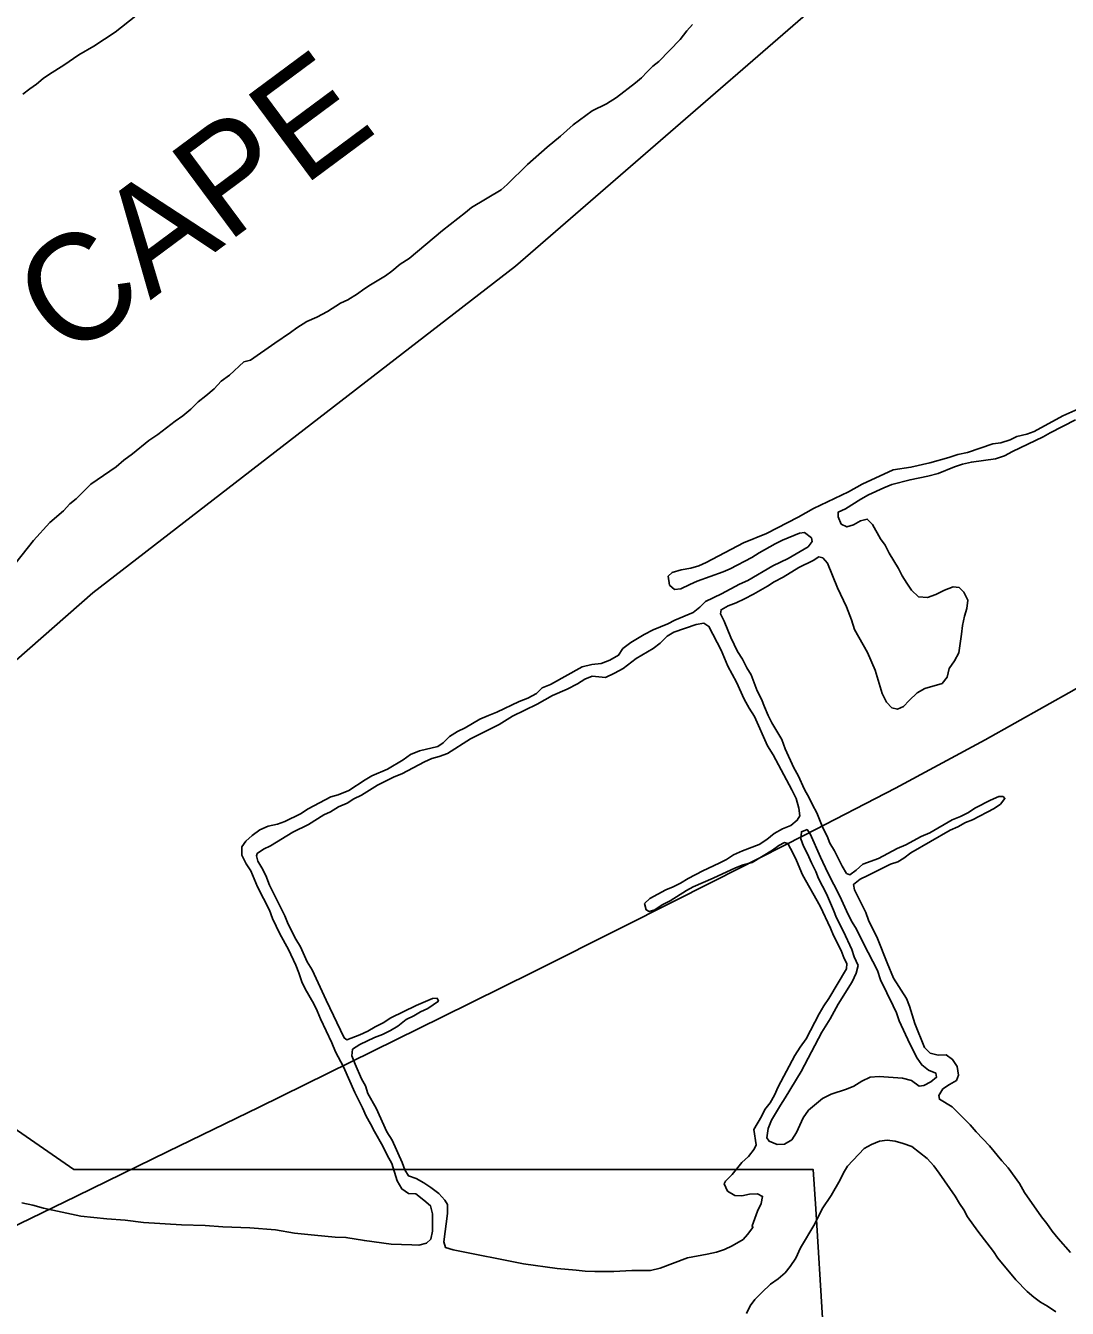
# Model space of a CAD drawing. Extents: x 1945482 to 2853149, y 66427 to 1015778.
# Drawn here: x 2314683 to 2316767, y 196727 to 199292 of the extents above; entities that cross this region are included whole.
import ezdxf

# ---------------------------------------------------------------- set-up
doc = ezdxf.new("R2010")
doc.units = 0
for name, color, linetype in [('Old_Level_21', 7, 'Continuous'), ('Old_Level_3', 7, 'Continuous'), ('Old_Level_50', 7, 'Continuous'), ('Old_Level_60', 7, 'Continuous')]:
    doc.layers.add(name, color=color, linetype=linetype)

msp = doc.modelspace()

# ---------------------------------------------------------------- linework, layer by layer
at = {"layer": 'Old_Level_3'}
msp.add_lwpolyline([(2318189.7, 198792.6), (2318011.4, 198695.6), (2317834.4, 198594.7), (2317658.5, 198491.1), (2317483.1, 198385.6), (2317308, 198279.2), (2317132.8, 198172.8), (2316957, 198067.5), (2316780.4, 197964.1), (2316602.6, 197863.7), (2316423.2, 197767.3), (2316242.3, 197674.2), (2316061.1, 197582), (2315879.5, 197490.5), (2315697.5, 197399.6), (2315515.3, 197309.1), (2315332.9, 197219.2), (2315150.3, 197129.6), (2314967.5, 197040.4), (2314784.5, 196951.4), (2314601.5, 196862.6)], dxfattribs=at)
at = {"layer": 'Old_Level_50'}
for points in [[(2315300.7, 202622.1), (2315586.1, 202387), (2316066.5, 201791.1), (2316450.8, 200983.7), (2316604.5, 200522.3), (2316643, 199926.4), (2316527.7, 199561.1), (2315663, 198811.4), (2314817.5, 198157.8), (2314663.7, 198023.3), (2314452.4, 197619.6), (2314394.7, 197312), (2314529.2, 197177.4), (2314779, 197004.4), (2316258.6, 197004.4), (2316263.5, 196926.1)], [(2316263.5, 196926.1), (2316277.9, 196696.9), (2316835.1, 196331.6), (2317104.1, 196081.7), (2317236.6, 195873.4)]]:
    msp.add_lwpolyline(points, dxfattribs=at)
at = {"layer": 'Old_Level_60'}
for points in [[(2315141.5, 199442.7), (2315105, 199425.6), (2315075.5, 199409), (2315041.2, 199394.2), (2314992, 199369.4), (2314958.2, 199349.8), (2314943.7, 199340.5), (2314903.5, 199312.1), (2314861.7, 199279.1), (2314819, 199251.4), (2314789.2, 199234.2), (2314759.5, 199213), (2314730.5, 199195.5), (2314717.7, 199186.5), (2314704.5, 199175.5), (2314691.2, 199166.3), (2314677.2, 199155.1)], [(2315415.5, 198801.1), (2315432, 198815.2), (2315450, 198826.9), (2315516.7, 198882.6), (2315563, 198918.7), (2315574.5, 198928.6), (2315634.2, 198963.9), (2315646, 198974.4), (2315687, 199014.7), (2315726, 199049.1), (2315753, 199071.1), (2315778.2, 199093.8), (2315816, 199122.2), (2315844.7, 199135.9), (2315865, 199148.9), (2315903, 199178), (2315915, 199188.3), (2315926, 199200.2), (2315937.5, 199211), (2315949.5, 199220.7), (2315992, 199264.7), (2316005.5, 199281.8), (2316017.2, 199294.8)], [(2314663.5, 198218.1), (2314698.7, 198262.5), (2314731.2, 198298.9), (2314758.7, 198322), (2314771.5, 198335.8), (2314783.7, 198346.3), (2314813.5, 198375.6), (2314863.7, 198409.7), (2314879.5, 198423.3), (2314896.5, 198436.1), (2314929.2, 198462.7), (2314947.5, 198474.7), (2314981.7, 198501.3), (2314997.5, 198512.3), (2315013.5, 198525.6), (2315027.7, 198539.8), (2315043.2, 198551.8), (2315060, 198566.1), (2315074.2, 198581.1), (2315090.5, 198593.3), (2315119.5, 198619.9), (2315132.5, 198623.1), (2315181.2, 198657.3), (2315213, 198678.4), (2315225.5, 198688.2), (2315245.2, 198700.5), (2315265.2, 198709.6), (2315287, 198720.9), (2315312.7, 198737.5), (2315327.2, 198743.8), (2315347, 198755.8), (2315359.2, 198765.1), (2315372.5, 198773.8), (2315403, 198792), (2315415.5, 198801.1)], [(2316787.7, 198525.6), (2316757.5, 198511.9), (2316700.2, 198480.5), (2316685.5, 198475.5), (2316666, 198470.9), (2316652.2, 198463.9), (2316633.7, 198457.9), (2316618, 198455.7), (2316567.2, 198438.9), (2316548, 198434.5), (2316529.7, 198428.5), (2316491.5, 198417.8), (2316453.7, 198409.3), (2316418.5, 198404.1), (2316356, 198375.5), (2316329, 198359.9), (2316259.2, 198326.9), (2316228.5, 198309.6), (2316165, 198276.9), (2316119.2, 198257.7), (2316044, 198218.6), (2316029.7, 198212.3), (2316013.5, 198207.4), (2315994.5, 198204.2), (2315976.2, 198198.9), (2315968, 198191.1), (2315971, 198173.6), (2315981, 198164.6), (2315993.5, 198165.9), (2316011.5, 198174.9)], [(2316155.2, 197945.6), (2316146.5, 197962.1), (2316134.5, 197994.1), (2316125.7, 198008.2), (2316117, 198025.3), (2316107, 198040.5), (2316093.7, 198068.7), (2316080.5, 198101.2), (2316072.7, 198116.1), (2316074, 198124.1), (2316088, 198132.2), (2316104.5, 198138.3), (2316121.2, 198146.1), (2316138.7, 198155.5), (2316167, 198171.4), (2316180.5, 198180.3), (2316198.2, 198189.6), (2316229.5, 198208.8), (2316258.5, 198222.8), (2316269.5, 198229.8), (2316277.5, 198228), (2316286.7, 198217.3), (2316307, 198168.2), (2316325, 198129.8), (2316334.7, 198104.2), (2316341, 198084.6), (2316367, 198038.4), (2316382.2, 198003.5), (2316396, 197956.6), (2316405, 197939.5), (2316415.5, 197928.3), (2316427.2, 197925.2), (2316439, 197930.7), (2316450.2, 197943), (2316466, 197958.1), (2316481.5, 197966.6), (2316516.2, 197976.8), (2316526.5, 197989.5), (2316530.5, 198006.5), (2316541, 198021.8), (2316549.5, 198037.8), (2316555, 198075.1), (2316556.7, 198092.5), (2316560.7, 198111), (2316566, 198126.8), (2316567.7, 198143.1), (2316560, 198159.5), (2316550.5, 198168.5), (2316538, 198169.7), (2316521.2, 198163.3), (2316503.5, 198154.5), (2316487, 198148.4), (2316468.7, 198150.2), (2316455.2, 198163.5), (2316445.7, 198177.4), (2316436.5, 198192), (2316429, 198206.9), (2316410.5, 198237), (2316402, 198253), (2316393.2, 198265.9), (2316377, 198294.4), (2316366.5, 198305.4), (2316353, 198302.1), (2316338.7, 198294.2), (2316325.7, 198289.7), (2316314.5, 198295.5), (2316308, 198310.3), (2316308.5, 198319.4), (2316323, 198325.7), (2316353.5, 198345.6), (2316369, 198354.1), (2316399.5, 198368.3), (2316415.5, 198374.7), (2316452, 198384.2), (2316487.5, 198391.3), (2316508.5, 198396.7), (2316540.7, 198409.9), (2316556.7, 198415.5), (2316574.7, 198419.4), (2316623.2, 198425.8), (2316641, 198431.9), (2316657.2, 198440.8), (2316718.5, 198469.7), (2316732.2, 198478), (2316783.2, 198503.9)], [(2316011.5, 198174.9), (2316026.5, 198181.3), (2316078, 198200.3), (2316092.2, 198206.3), (2316135.5, 198228.5), (2316150, 198237.8), (2316182, 198255.8), (2316197.2, 198263.4), (2316231, 198277.1), (2316241, 198278.5), (2316254.7, 198267.9), (2316256, 198260.7), (2316248, 198250.1), (2316208, 198226.9), (2316177.5, 198212.3), (2316127.5, 198182.9), (2316111.2, 198175.6), (2316075, 198155.9), (2316043.2, 198140.4), (2316031.5, 198129.3), (2316018.5, 198118.8), (2315981.5, 198103.2), (2315967.5, 198095.7), (2315938.5, 198084), (2315920.2, 198074.9), (2315893.5, 198058.6), (2315877.7, 198046.5), (2315869, 198033), (2315851.7, 198023.5), (2315834.2, 198016.8), (2315815.5, 198014.4), (2315796.5, 198009.7), (2315732.5, 197974.9), (2315716.2, 197967.8), (2315704.7, 197957), (2315687.7, 197947.4), (2315670.2, 197940.4), (2315625.7, 197919.4), (2315608.5, 197912.9), (2315591.7, 197905.3), (2315562, 197887.9), (2315546.5, 197881), (2315531, 197870.5), (2315518, 197858.3), (2315507.2, 197850.5), (2315471, 197841.7), (2315453, 197834.8), (2315438.2, 197823.8), (2315406.5, 197805.1), (2315375.7, 197792.1), (2315362, 197783.9), (2315329.5, 197762.5), (2315308, 197754), (2315293.5, 197749.7)], [(2315506.5, 197345.8), (2315506, 197347.2), (2315496.5, 197346.4), (2315464, 197332.8), (2315413.7, 197308), (2315398.2, 197298.3), (2315382, 197290.1), (2315367.2, 197281.1), (2315351.5, 197273.9), (2315325.5, 197264.2), (2315320.2, 197267.7), (2315284, 197343.4), (2315256.2, 197403.9), (2315246.2, 197420.1), (2315232.5, 197450), (2315223.5, 197465.3), (2315208.2, 197495.5), (2315201.7, 197512), (2315171, 197573.6), (2315163.2, 197592.8), (2315155.7, 197607.7), (2315147.2, 197621.4), (2315144.7, 197632.3), (2315146, 197636.6), (2315158.5, 197645.3), (2315172.5, 197652.1), (2315217.5, 197679.2), (2315248.5, 197694.9), (2315279.5, 197713.7), (2315293, 197720.3), (2315309, 197729.9), (2315326.2, 197737.5), (2315339.7, 197745.7), (2315355, 197753.1), (2315386.7, 197773.3), (2315420, 197790.1), (2315435.5, 197796.1), (2315480.5, 197819.7), (2315495.7, 197826.7), (2315510.2, 197830.4), (2315526.7, 197836.8), (2315572.7, 197866.2), (2315630.2, 197894.6), (2315657, 197911.5), (2315706, 197935.1), (2315737, 197952.4), (2315766.5, 197965.5), (2315786.7, 197976.2), (2315801.2, 197985.1), (2315816, 197991.2), (2315843, 197988.8), (2315861, 197997.6), (2315878, 198006.9), (2315904.5, 198026.5), (2315938, 198046.5), (2315952, 198057.6), (2315966, 198071), (2315979.5, 198079.5), (2316024.5, 198094.4), (2316039.7, 198097.4), (2316049.7, 198090.8), (2316074, 198043.5), (2316087.5, 198011.4), (2316105, 197979.4), (2316120, 197945.2), (2316130, 197927.6), (2316141, 197910.9), (2316167, 197852.2), (2316178.2, 197834.2), (2316215.7, 197763.8), (2316224, 197746.7), (2316229.7, 197727.6), (2316231.7, 197712.3), (2316226.5, 197703.2), (2316213.5, 197692.4), (2316196.7, 197685.8), (2316180.2, 197676.4), (2316165.5, 197664.5), (2316150.5, 197654.8), (2316117, 197642.1), (2316099, 197634.2), (2316084.7, 197624.8), (2316070.2, 197617.1), (2316037.5, 197602), (2316008.5, 197586.5), (2315993.2, 197577.3), (2315978.5, 197569.7), (2315963.5, 197564.1), (2315931.5, 197546.6), (2315921.2, 197536.8), (2315924.5, 197524.3), (2315930.5, 197520.5), (2315941.5, 197524.3), (2315956.5, 197534), (2315972, 197541.8), (2316005, 197562.8), (2316018.5, 197570), (2316058, 197587.1), (2316103, 197607.8), (2316118.5, 197614.2)], [(2316363.7, 197518.6), (2316340.7, 197563.8), (2316339, 197574.7), (2316352.5, 197585.2), (2316367.5, 197593), (2316412.7, 197615.5), (2316427.7, 197619.9), (2316439.5, 197627.3), (2316453.5, 197638), (2316532.2, 197683.2), (2316548, 197690), (2316563, 197698.4), (2316577, 197704.1), (2316620.5, 197726.9), (2316633.2, 197735.4), (2316641.7, 197746.7), (2316638.2, 197750.5), (2316629.7, 197750.5), (2316613.2, 197743.1), (2316582.7, 197727.7), (2316568, 197718.3), (2316553, 197710.4), (2316536.2, 197703.8), (2316491.5, 197677.8), (2316474.5, 197670.4), (2316443.5, 197653.9), (2316426, 197647), (2316389, 197627), (2316357.5, 197615.4), (2316344.5, 197603.6), (2316331.5, 197594.2), (2316325, 197596.8), (2316316.5, 197611.4), (2316300.7, 197642.1), (2316291.7, 197657.3), (2316286.2, 197671.4), (2316277.7, 197688.2), (2316265.5, 197718.3), (2316256.7, 197733.9), (2316250.5, 197748.1), (2316241.2, 197764.5), (2316228, 197793), (2316219.5, 197807.7), (2316202.5, 197845.7), (2316195.5, 197864.9), (2316175.7, 197898.1), (2316168.5, 197912.8), (2316161, 197930), (2316155.2, 197945.6)], [(2315293.5, 197749.7), (2315248.2, 197725.8), (2315232.5, 197715.8), (2315201.2, 197700.6), (2315186.5, 197695.5), (2315168.2, 197691.2), (2315151.5, 197683.9), (2315136.2, 197673), (2315123.5, 197661.6), (2315115.7, 197649.8), (2315115.7, 197633.4), (2315124.2, 197615.9), (2315133.7, 197601.9), (2315147, 197570.2), (2315171, 197523.1), (2315177, 197506.5), (2315191.5, 197475.7), (2315208.5, 197444.6), (2315223.5, 197413.5), (2315229.7, 197398.2), (2315235.7, 197379.9), (2315242.2, 197366), (2315259.5, 197336), (2315266.2, 197321.8), (2315272.5, 197306.2), (2315295.7, 197257.8), (2315303, 197239.7), (2315319, 197210.2), (2315341.2, 197158.6), (2315356.7, 197127.7), (2315364, 197111.1), (2315373, 197096.2), (2315380.7, 197081), (2315397.7, 197051.3), (2315406.2, 197033.6), (2315415.5, 197016.8), (2315426.2, 196982.3), (2315435.2, 196965.7), (2315449, 196957), (2315463.2, 196955.8), (2315479.5, 196943.3), (2315492.5, 196932.1), (2315497, 196915.8), (2315497, 196881.5), (2315493.2, 196865.6), (2315485, 196857.3), (2315469.5, 196853.2), (2315455.5, 196853.8)], [(2316186.5, 197055), (2316170.2, 197061.6), (2316165.5, 197068.3), (2316168, 197086.9), (2316175, 197103.3), (2316192.7, 197133.3), (2316202.5, 197147.7), (2316234, 197200.9), (2316275.5, 197279.5), (2316292, 197305.8), (2316308, 197335.1), (2316336.5, 197380.3), (2316344.5, 197397.4), (2316348, 197412.8), (2316340.5, 197430.3), (2316335.5, 197444.6), (2316318.7, 197480.4), (2316304.7, 197508.1), (2316299.2, 197523.3), (2316284.7, 197556.1), (2316269, 197586.8), (2316263.5, 197601), (2316254.7, 197618), (2316247.2, 197636.2), (2316239.2, 197651.1), (2316233.7, 197666.1), (2316234.7, 197680.2), (2316246.2, 197684.6), (2316252.5, 197676.1), (2316272.7, 197629.6), (2316287.7, 197597.7), (2316311.5, 197551.1), (2316328.5, 197514.9), (2316336.2, 197499.5), (2316345, 197485.5), (2316358.7, 197456.7), (2316387, 197402.4), (2316393.2, 197384.2), (2316418.5, 197332.2), (2316424.7, 197317.7), (2316430, 197302.2), (2316451.7, 197255.9), (2316466, 197227.6), (2316475.5, 197213.7), (2316489.2, 197203.6), (2316503.5, 197197.6), (2316505, 197189.3), (2316493.7, 197180.2), (2316479.7, 197172.7), (2316470, 197171.6), (2316454.7, 197182.5), (2316437.2, 197187.1), (2316390, 197190.5), (2316372, 197189.1), (2316355.5, 197181.1), (2316339.5, 197171.5), (2316325, 197165.5), (2316294, 197155.1), (2316277, 197146.6), (2316249, 197123.2), (2316238, 197107.8), (2316225, 197078.8), (2316215.5, 197063.8), (2316201.2, 197055.4), (2316186.5, 197055)], [(2316118.5, 197614.2), (2316136.5, 197619), (2316177.2, 197643.3), (2316189.5, 197652.4), (2316201, 197658.6), (2316207.7, 197656.4), (2316218.5, 197636.8), (2316225.2, 197622.8), (2316236.7, 197594.1), (2316272, 197531.1), (2316293, 197487.2), (2316298.7, 197472.6), (2316314, 197442.8), (2316320.5, 197426.8), (2316325.5, 197416.9), (2316324.7, 197406.2), (2316289.5, 197346.4), (2316279.5, 197331.9), (2316270.5, 197316.2), (2316244.5, 197266.3), (2316232.2, 197249.2), (2316221.7, 197232.9), (2316188.5, 197169.9), (2316181.2, 197153.4), (2316172.5, 197137.9), (2316161.7, 197124.4), (2316155.2, 197110.7), (2316139.5, 197084.4), (2316144, 197054.2), (2316140, 197045.3), (2316128.7, 197030.9), (2316115.5, 197019), (2316096, 196994.4), (2316082.7, 196981.6), (2316080.5, 196976), (2316086.7, 196961.4), (2316101.5, 196953), (2316115.5, 196952), (2316131, 196955.6), (2316147.2, 196955.9), (2316157, 196950.8), (2316154, 196936.5), (2316147, 196921.4), (2316136, 196892.1), (2316137.7, 196888.8), (2316127.2, 196874.4), (2316118.2, 196864.4), (2316096.5, 196852.3), (2316081.2, 196845), (2316064.7, 196839.5)], [(2316773.2, 196838.5), (2316748.2, 196866.4), (2316736.5, 196881.2), (2316726, 196896.7), (2316715.2, 196909.9), (2316681, 196958.6), (2316671, 196976.4), (2316648.5, 197008.2), (2316635.7, 197022.2), (2316611, 197052.3), (2316584.5, 197079.7), (2316572.2, 197093.9), (2316536, 197129.9), (2316510.7, 197145.3), (2316509.5, 197152.8), (2316517.7, 197165.7), (2316530.7, 197174.9), (2316545, 197183), (2316549, 197193.1), (2316546.2, 197210.5), (2316537, 197224.9), (2316524.2, 197234.1), (2316508, 197233.5), (2316492.2, 197237.5), (2316481.2, 197249), (2316461.5, 197296.9), (2316451, 197331.1), (2316445, 197346.8), (2316419.2, 197387.3), (2316406, 197417.7), (2316386.7, 197466.4), (2316369, 197503.4), (2316363.7, 197518.6)], [(2315538, 196844.1), (2315522.5, 196848.4), (2315519.5, 196860.2), (2315527, 196916.9), (2315526.5, 196934.5), (2315521.7, 196943.1), (2315509.5, 196956.4), (2315493.5, 196968.4), (2315479.5, 196978.2), (2315464.2, 196986.5), (2315449, 196991.9), (2315441.5, 197003.8), (2315436, 197018.8), (2315416, 197063.4), (2315405.5, 197080.2), (2315384, 197127.3), (2315367.5, 197156.9), (2315363, 197172), (2315354.5, 197185.8), (2315342, 197215.3), (2315335.7, 197232.1), (2315337, 197245.3), (2315351.5, 197254.6), (2315380.7, 197268.4), (2315397, 197274.8), (2315412.5, 197282.5), (2315427.5, 197291.2), (2315444.2, 197304.4), (2315459.5, 197311.8), (2315472.7, 197320), (2315487.5, 197326.7), (2315508.5, 197341.5), (2315506.5, 197345.8)], [(2316743.5, 196719.8), (2316727.2, 196731.4), (2316713, 196739.6), (2316699.5, 196749.4), (2316686.5, 196760.9), (2316663.7, 196783.9), (2316627.7, 196827.2), (2316619, 196840.8), (2316587.5, 196881.1), (2316567.2, 196910.3), (2316559.7, 196923.8), (2316550.7, 196936.8), (2316542.5, 196951.2), (2316510.5, 196997.1), (2316499.7, 197012.1), (2316486.5, 197026.5), (2316455.5, 197051), (2316438.2, 197056.8), (2316422.2, 197061.1), (2316406, 197063.6), (2316391, 197061.6), (2316375, 197054.9), (2316360, 197046.5), (2316327.2, 197011.2), (2316319, 196998.3), (2316312, 196984.2), (2316294.5, 196952.8), (2316276.5, 196925.8), (2316261.5, 196895.8), (2316232.7, 196848.1), (2316223.7, 196827.5), (2316212.5, 196810.5), (2316202.2, 196797.7), (2316188.5, 196786.2), (2316173, 196775.3), (2316155.5, 196758.7), (2316141.7, 196744.8), (2316132.2, 196732.1), (2316125.2, 196716.7)], [(2315455.5, 196853.8), (2315414, 196855.6), (2315360.5, 196862.6), (2315323.5, 196868.8), (2315302, 196869.6), (2315260.5, 196873.1), (2315220.7, 196877.4), (2315182.5, 196883.8), (2315131.2, 196887.7), (2315077.5, 196889.8), (2315041.7, 196892.5), (2314994.5, 196894.3), (2314918.5, 196899), (2314881.7, 196903.6), (2314845.5, 196906), (2314793.5, 196911.6), (2314718.5, 196927.3), (2314697, 196933.2), (2314675, 196938)], [(2316064.7, 196839.5), (2316046.2, 196835.2), (2316007, 196827.9), (2315952.2, 196807.2), (2315933, 196802.8), (2315895.2, 196802.6), (2315859.7, 196800.5), (2315821.5, 196800.9), (2315802.5, 196801.4), (2315784.5, 196803.6), (2315746.2, 196806.4), (2315679, 196815.7), (2315538, 196844.1)]]:
    msp.add_lwpolyline(points, dxfattribs=at)

# ---------------------------------------------------------------- texts
at = {"layer": 'Old_Level_21'}
msp.add_text('CAPE', height=213.25, rotation=36.5777, dxfattribs=at).set_placement((2314766.7, 198619.8))

doc.saveas('drawing.dxf')
